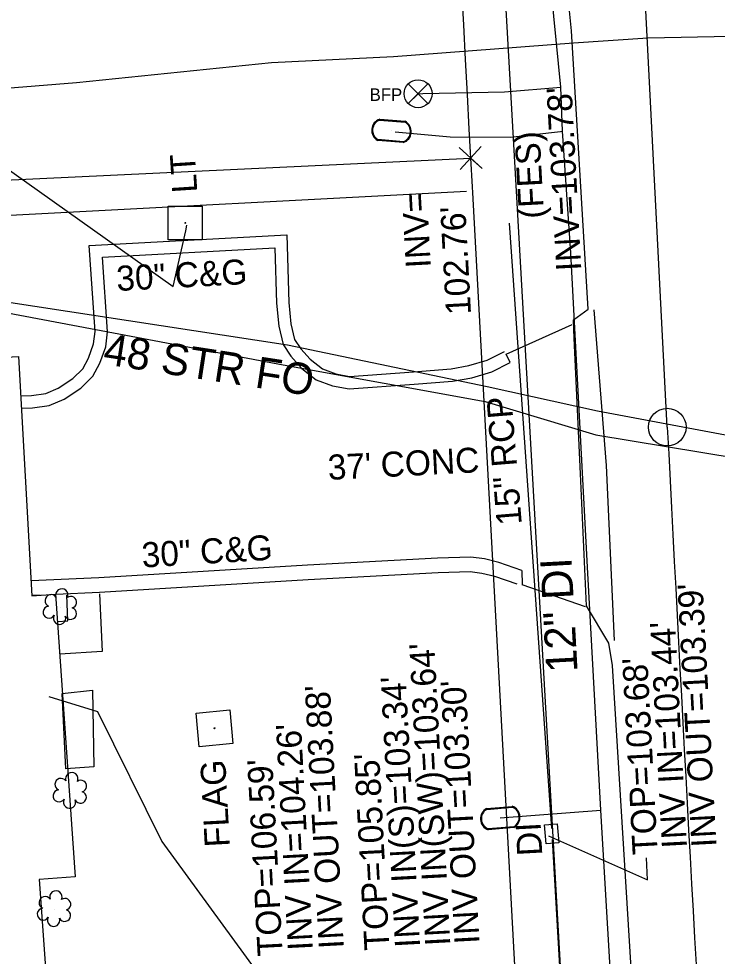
# Model space of a CAD drawing. Extents: x 2364404 to 2371833, y 798876 to 809754.
# Drawn here: x 2368825.7 to 2368937.1, y 801803.9 to 801953.6 of the extents above; entities that cross this region are included whole.
import ezdxf

# ---------------------------------------------------------------- set-up
doc = ezdxf.new("R2010")
doc.units = 0
for name, color, linetype in [('Exist Building', 7, 'Continuous'), ('Exist Horizontal Alignment Point', 7, 'Continuous'), ('Exist Other Culture Area Outline', 7, 'Continuous'), ('Exist Property Corner CELL', 7, 'Continuous'), ('Exist Property Line', 7, 'Continuous'), ('Exist Right of Way Line', 7, 'Continuous'), ('Exist Roads Curbs', 7, 'Continuous'), ('Exist Roads Curbs Text', 7, 'Continuous'), ('Exist Roads EOP', 7, 'Continuous'), ('Exist Roads EOP Other', 7, 'Continuous'), ('Exist Roads EOP Other Text', 7, 'Continuous'), ('Exist Roads EOT', 7, 'Continuous'), ('Exist Structure Minor Drop Inlet', 7, 'Continuous'), ('Exist Structure Minor Drop Inlet Leader', 7, 'Continuous'), ('Exist Structure Minor Drop Inlet Text', 7, 'Continuous'), ('Exist Structure Minor Drop Inlet Top Elevation', 7, 'Continuous'), ('Exist Structure Minor Pipes RCP 12 Inch', 7, 'Continuous'), ('Exist Structure Minor Pipes RCP 12 Inch Invert', 7, 'Continuous'), ('Exist Structure Minor Pipes RCP 15 Inch', 7, 'Continuous'), ('Exist Structure Minor Pipes RCP 15 Inch Invert', 7, 'Continuous'), ('Exist Structure Minor Pipes RCP 15 Inch Text', 7, 'Continuous'), ('Exist Structure Minor Pipes RCP 18 Inch', 7, 'Continuous'), ('Exist Structure Minor Pipes RCP 18 Inch Invert', 7, 'Continuous'), ('Exist Utilities Gas UG Line SUE LOS B', 7, 'Continuous'), ('Exist Utilities Other Pole With Base CELL', 7, 'Continuous'), ('Exist Utilities Other Pole With Base Text', 7, 'Continuous'), ('Exist Utilities Power UG Cable SUE LOS B', 7, 'Continuous'), ('Exist Utilities Sanitary Sewer UG Line', 7, 'Continuous'), ('Exist Utilities Telephone UG FO SUE LOS B', 7, 'Continuous'), ('Exist Utilities Telephone UG FO SUE LOS B Text', 7, 'Continuous'), ('Exist Utilities TV UG Cable SUE LOS B', 7, 'Continuous'), ('Exist Utilities Water Meter CELL', 7, 'Continuous'), ('Exist Utilities Water UG Line SUE LOS B', 7, 'Continuous'), ('Exist Utilities Water UG Line SUE LOS B Text', 7, 'Continuous'), ('Exist Utilities Water Valve CELL', 7, 'Continuous'), ('Exist Vegetation Hedge Row', 7, 'Continuous'), ('Exist Vegetation Shrub CELL', 7, 'Continuous'), ('Prop Horizontal Alignment', 7, 'Continuous')]:
    doc.layers.add(name, color=color, linetype=linetype)

msp = doc.modelspace()

# ---------------------------------------------------------------- linework, layer by layer
at = {"layer": 'Exist Building'}
msp.add_lwpolyline([(2368785.7, 801814.26), (2368783.42, 801862.23), (2368785.01, 801862.3), (2368783.06, 801897.37), (2368825.62, 801899.65), (2368827.76, 801861.44), (2368831.54, 801861.75), (2368834.65, 801816.6), (2368828.93, 801816.19), (2368831.4, 801781.26), (2368789.39, 801778.28), (2368786.82, 801814.33)], close=True, dxfattribs=at)
at = {"layer": 'Exist Horizontal Alignment Point'}
msp.add_circle((2368929.17, 801888.4), 3, dxfattribs=at)
at = {"layer": 'Exist Other Culture Area Outline'}
for points in [[(2368838.52, 801861.8), (2368838.94, 801852.57), (2368832.2, 801852.14)], [(2368831.84, 801857.38), (2368833.5, 801857.49), (2368833.33, 801861.59)]]:
    msp.add_lwpolyline(points, dxfattribs=at)
at = {"layer": 'Exist Property Corner CELL'}
msp.add_line((2368897.77, 801931.36), (2368897.77, 801931.36), dxfattribs=at)
msp.add_lwpolyline([(2368899.46, 801933.21), (2368896.09, 801929.51), (2368897.77, 801931.36), (2368899.62, 801929.68), (2368895.93, 801933.04)], dxfattribs=at)
at = {"layer": 'Exist Property Line'}
msp.add_line((2368690.22, 801921.51), (2368897.77, 801931.36), dxfattribs=at)
at = {"layer": 'Exist Right of Way Line'}
msp.add_line((2368898.13, 801924.87), (2368913.21, 801647.44), dxfattribs=at)
msp.add_arc((2479238.19, 807923.44), 110503, 182.7428156, 183.1117853, dxfattribs=at)
at = {"layer": 'Exist Roads Curbs'}
for points in [[(2368825.97, 801893.37), (2368827.7, 801893.44), (2368829.98, 801893.75), (2368831.96, 801894.61), (2368834.29, 801896.18), (2368835.88, 801897.72), (2368836.78, 801899.43), (2368837.6, 801901.68), (2368837.83, 801903.64), (2368836.89, 801917.39), (2368868.46, 801919.11), (2368868.75, 801908.29), (2368869.09, 801904.87), (2368869.69, 801902.41), (2368870.67, 801900.91), (2368872.17, 801899.22), (2368874.13, 801897.7), (2368876.26, 801896.89), (2368878.47, 801896.49), (2368888.64, 801897.25), (2368894.65, 801897.69), (2368897.49, 801898.21), (2368900.41, 801899.06), (2368903.21, 801900.46)], [(2368905.23, 801863.31), (2368901.65, 801864.53), (2368899.55, 801865.03), (2368897.7, 801865.27), (2368892.61, 801865.13), (2368871.86, 801864.04), (2368838.55, 801862.01), (2368831.55, 801861.67)], [(2368829.06, 801861.55), (2368827.76, 801861.49)]]:
    msp.add_lwpolyline(points, dxfattribs=at)
at = {"layer": 'Exist Roads EOP'}
for points in [[(2368920.42, 801850.34), (2368919.82, 801853.89), (2368916.29, 801859.87), (2368915.34, 801880.93), (2368914.3, 801902.61), (2368914.19, 801905.53), (2368916.55, 801907.21), (2368913.86, 801951.65), (2368908.94, 802001.19), (2368904.25, 802050.3), (2368900.67, 802099.58), (2368898.01, 802149.11), (2368895.46, 802199.1), (2368892.96, 802249.14), (2368891.79, 802298.89), (2368890.99, 802349.29), (2368890.49, 802399.82), (2368889.48, 802449.48), (2368889.03, 802463.04)], [(2368933.81, 801423.2), (2368929.99, 801481.4), (2368929.06, 801495.23), (2368927.73, 801519.29), (2368925.93, 801543.7), (2368922.31, 801599.58), (2368919.55, 801643.63), (2368917.51, 801643.38), (2368926.7, 801699.87), (2368926.38, 801742.77), (2368923.29, 801750.96), (2368919.46, 801755.12), (2368917.11, 801789.64), (2368920.79, 801791.82), (2368923.76, 801795.98), (2368920.42, 801850.34)]]:
    msp.add_lwpolyline(points, dxfattribs=at)
at = {"layer": 'Exist Roads EOP Other'}
for p, q in [((2368903.43, 801900.02), (2368913.97, 801904.78)), ((2368904.09, 801898.69), (2368903.43, 801900.02)), ((2368905.98, 801865.53), (2368905.99, 801863.19)), ((2368916.13, 801859.68), (2368905.99, 801863.19))]:
    msp.add_line(p, q, dxfattribs=at)
for points in [[(2368826.08, 801891.4), (2368827.87, 801891.47), (2368830.52, 801891.83), (2368832.91, 801892.87), (2368835.54, 801894.64), (2368837.49, 801896.52), (2368838.59, 801898.63), (2368839.54, 801901.22), (2368839.82, 801903.6), (2368839, 801915.53), (2368866.54, 801917.02), (2368866.77, 801908.17), (2368867.14, 801904.54), (2368867.85, 801901.61), (2368869.09, 801899.71), (2368870.82, 801897.77), (2368873.15, 801895.95), (2368875.72, 801894.98), (2368878.37, 801894.5), (2368888.79, 801895.28), (2368894.9, 801895.73), (2368897.95, 801896.29), (2368901.14, 801897.22), (2368904.09, 801898.69)], [(2368905.98, 801865.53), (2368902.3, 801866.79), (2368899.98, 801867.35), (2368897.82, 801867.63), (2368892.51, 801867.48), (2368871.73, 801866.38), (2368838.42, 801864.36), (2368827.63, 801863.83)]]:
    msp.add_lwpolyline(points, dxfattribs=at)
at = {"layer": 'Exist Roads EOT'}
msp.add_lwpolyline([(2368920.77, 801854.33), (2368919.48, 801882.28), (2368917.5, 801907.12)], dxfattribs=at)
at = {"layer": 'Exist Structure Minor Drop Inlet'}
msp.add_lwpolyline([(2368909.83, 801821.87), (2368909.59, 801824.91), (2368911.62, 801825.07), (2368911.86, 801822.03)], close=True, dxfattribs=at)
at = {"layer": 'Exist Structure Minor Drop Inlet Leader'}
msp.add_lwpolyline([(2368910.19, 801823.15), (2368926.04, 801816.11), (2368925.86, 801819.62)], dxfattribs=at)
at = {"layer": 'Exist Structure Minor Pipes RCP 12 Inch'}
msp.add_line((2368897.1, 801926), (2368769.03, 801919.26), dxfattribs=at)
at = {"layer": 'Exist Structure Minor Pipes RCP 15 Inch'}
msp.add_line((2368910.78, 801822.57), (2368912.18, 801798.19), dxfattribs=at)
at = {"layer": 'Exist Structure Minor Pipes RCP 18 Inch'}
msp.add_line((2368903.91, 801920.97), (2368910.68, 801824.31), dxfattribs=at)
at = {"layer": 'Exist Utilities Gas UG Line SUE LOS B'}
msp.add_lwpolyline([(2368794.36, 801897.05), (2368794.27, 801897.58), (2368793.21, 801914.6), (2368789.97, 801936.58), (2368797.21, 801940.37), (2368834.87, 801943.44), (2368865.99, 801946.59), (2368885.48, 801947.59), (2368914.2, 801949.74), (2368926.07, 801950.57), (2368939.34, 801950.82)], dxfattribs=at)
at = {"layer": 'Exist Utilities Other Pole With Base CELL'}
for p, q in [((2368852.24, 801921), (2368852.24, 801921)), ((2368856.91, 801840.31), (2368856.91, 801840.31))]:
    msp.add_line(p, q, dxfattribs=at)
for points in [[(2368849.52, 801923.7), (2368854.92, 801923.7), (2368854.92, 801918.3), (2368849.52, 801918.3), (2368849.52, 801923.7)], [(2368853.95, 801842.74), (2368859.33, 801843.24), (2368859.82, 801837.86), (2368854.45, 801837.37), (2368853.95, 801842.74)]]:
    msp.add_lwpolyline(points, dxfattribs=at)
for centre in [(2368852.24, 801921), (2368856.91, 801840.31)]:
    msp.add_circle(centre, 0.0707, dxfattribs=at)
at = {"layer": 'Exist Utilities Power UG Cable SUE LOS B'}
for points in [[(2368784.46, 801913.1), (2368795.04, 801925.1), (2368806.7, 801931.37), (2368820.45, 801932.03), (2368850.28, 801910.84), (2368852.31, 801919.74), (2368852.49, 801920.64)], [(2368784.46, 801913.1), (2368787.98, 801912.38), (2368793.33, 801910.93), (2368822.98, 801906.78), (2368867.85, 801898.33), (2368900.09, 801892.51), (2368917.79, 801887.18), (2368940.31, 801883.43), (2368952.56, 801882.69), (2368954.21, 801881.83)]]:
    msp.add_lwpolyline(points, dxfattribs=at)
at = {"layer": 'Exist Utilities Sanitary Sewer UG Line'}
msp.add_line((2368893.16, 802134.81), (2368919.14, 801678.07), dxfattribs=at)
at = {"layer": 'Exist Utilities Telephone UG FO SUE LOS B'}
msp.add_lwpolyline([(2368782.17, 801893.68), (2368781.38, 801908.34), (2368781.85, 801909.68), (2368788.07, 801914.46), (2368793.66, 801913.24), (2368822.98, 801908.52), (2368868.53, 801901.52), (2368900.41, 801894.87), (2368918.04, 801891.01), (2368940.19, 801886.86), (2368947.95, 801884.57), (2368952.36, 801875.26), (2368954.4, 801867.83), (2368956.88, 801819.14), (2368961.12, 801769.54), (2368966.12, 801719.17)], dxfattribs=at)
at = {"layer": 'Exist Utilities TV UG Cable SUE LOS B'}
msp.add_lwpolyline([(2368830.43, 801845.39), (2368838.21, 801842.99), (2368848.5, 801822.22), (2368865.66, 801798.68), (2368891.44, 801792.2), (2368903.8, 801784.37), (2368906.25, 801759.43), (2368906.43, 801743.07), (2368908.53, 801735.45), (2368909.98, 801734.41)], dxfattribs=at)
at = {"layer": 'Exist Utilities Water Meter CELL'}
for p, q in [((2368885.15, 801935.7), (2368885.15, 801935.7)), ((2368902.51, 801825.99), (2368902.51, 801825.99))]:
    msp.add_line(p, q, dxfattribs=at)
for points in [[(2368883.26, 801937.43), (2368887.32, 801937.08)], [(2368883.27, 801937.56), (2368887.33, 801937.22)], [(2368887.04, 801933.83), (2368882.95, 801934.18)], [(2368887.05, 801933.97), (2368882.97, 801934.31)], [(2368900.34, 801827.51), (2368904.4, 801827.85)], [(2368900.35, 801827.37), (2368904.41, 801827.72)], [(2368904.68, 801824.6), (2368900.59, 801824.26)], [(2368904.69, 801824.47), (2368900.6, 801824.12)]]:
    msp.add_lwpolyline(points, dxfattribs=at)
for centre, radius, start, end in [((2368883.85, 801935.8), 1.86, 108.3106, 241.112), ((2368883.86, 801935.8), 1.73, 110.4335, 238.9149), ((2368886.44, 801935.59), 1.86, 288.7809, 61.441), ((2368886.45, 801935.59), 1.73, 290.2598, 60.0054), ((2368901.21, 801825.87), 1.86, 118.0011, 250.8024), ((2368901.22, 801825.87), 1.73, 120.124, 248.6054), ((2368903.8, 801826.1), 1.86, 298.4714, 71.1314), ((2368903.81, 801826.1), 1.73, 299.9502, 69.6959)]:
    msp.add_arc(centre, radius, start, end, dxfattribs=at)
at = {"layer": 'Exist Utilities Water UG Line SUE LOS B'}
for points in [[(2368924.44, 801716.42), (2368921.71, 801766.79), (2368920.79, 801786.04), (2368920.04, 801802.02), (2368918.56, 801827.22), (2368916.45, 801866.03), (2368913.77, 801916.21), (2368912.42, 801935.63), (2368912.16, 801942.67), (2368909.97, 801965.42), (2368906.96, 802014.85), (2368905.2, 802066.26), (2368902.41, 802115.89), (2368900.95, 802146), (2368899.89, 802164.86), (2368897.96, 802213.34), (2368895.91, 802264.38), (2368893.33, 802314.26), (2368890.98, 802362.99), (2368888.4, 802422.05)], [(2368889.4, 801941.63), (2368890.14, 801941.68), (2368903.18, 801941.94), (2368912.16, 801942.67)], [(2368885.72, 801935.52), (2368885.72, 801935.52), (2368894.54, 801934.75), (2368904.11, 801934.69), (2368912.15, 801935.6), (2368912.42, 801935.63)], [(2368902.51, 801825.99), (2368918.56, 801827.22)]]:
    msp.add_lwpolyline(points, dxfattribs=at)
at = {"layer": 'Exist Utilities Water Valve CELL'}
msp.add_lwpolyline([(2368890.97, 801943.2), (2368887.82, 801940.05), (2368889.4, 801941.63), (2368890.97, 801940.05), (2368887.82, 801943.2)], dxfattribs=at)
msp.add_circle((2368889.4, 801941.63), 2.23, dxfattribs=at)
at = {"layer": 'Exist Vegetation Hedge Row'}
msp.add_lwpolyline([(2368837.4, 801846.4), (2368837.61, 801834.16), (2368833.19, 801833.84), (2368832.59, 801845.88), (2368837.4, 801846.4)], dxfattribs=at)
at = {"layer": 'Exist Vegetation Shrub CELL'}
for p, q in [((2368832.29, 801859.56), (2368832.29, 801859.56)), ((2368833.88, 801830.22), (2368833.88, 801830.22)), ((2368831.35, 801811.34), (2368831.35, 801811.34))]:
    msp.add_line(p, q, dxfattribs=at)
for centre, radius, start, end in [((2368830.81, 801860.69), 0.968, 35.8908, 245.4216), ((2368832.52, 801861.6), 0.99, 334.8391, 200.4717), ((2368833.96, 801860.43), 0.929, 284.4567, 126.0861), ((2368830.49, 801858.86), 0.955, 95.1099, 327.9534), ((2368833.93, 801858.63), 0.937, 204.9913, 73.4601), ((2368832.16, 801857.88), 0.984, 151.2797, 21.387), ((2368834.11, 801832.26), 0.99, 334.8391, 200.4717), ((2368832.39, 801831.34), 0.968, 35.8908, 245.4216), ((2368835.55, 801831.09), 0.929, 284.4567, 126.0861), ((2368832.08, 801829.51), 0.955, 95.1099, 327.9534), ((2368833.75, 801828.53), 0.984, 151.2797, 21.387), ((2368835.51, 801829.29), 0.937, 204.9913, 73.4601), ((2368831.58, 801813.38), 0.99, 334.8391, 200.4717), ((2368829.87, 801812.47), 0.968, 35.8908, 245.4216), ((2368833.02, 801812.21), 0.929, 284.4567, 126.0861), ((2368829.55, 801810.64), 0.955, 95.1099, 327.9534), ((2368832.99, 801810.41), 0.937, 204.9913, 73.4601), ((2368831.22, 801809.66), 0.984, 151.2797, 21.387)]:
    msp.add_arc(centre, radius, start, end, dxfattribs=at)
at = {"layer": 'Prop Horizontal Alignment'}
msp.add_line((2368929.17, 801888.4), (2368900.73, 802442.14), dxfattribs=at)
msp.add_arc((2388902.84, 802914.38), 20000, 182.940485, 183.728337, dxfattribs=at)

# ---------------------------------------------------------------- texts
at = {"layer": 'Exist Roads Curbs Text'}
for rotation, p in [(3.1105, (2368841.33, 801910.12)), (3.4802, (2368845.39, 801865.96))]:
    msp.add_text('30" C&G', height=4, rotation=rotation, dxfattribs=at).set_placement(p)
at = {"layer": 'Exist Roads EOP Other Text'}
msp.add_text("37' CONC", height=4, rotation=2.9266, dxfattribs=at).set_placement((2368875.08, 801879.96))
at = {"layer": 'Exist Structure Minor Drop Inlet Text'}
msp.add_text('DI', height=4, rotation=93.0566, dxfattribs=at).set_placement((2368909.23, 801820.04))
at = {"layer": 'Exist Structure Minor Drop Inlet Top Elevation'}
for s, p in [("TOP=103.68'", (2368927.65, 801820.24)), ("TOP=106.59'", (2368867.79, 801804.05)), ("TOP=105.85'", (2368884.84, 801804.97))]:
    msp.add_text(s, height=4, rotation=93.0566, dxfattribs=at).set_placement(p)
at = {"layer": 'Exist Structure Minor Pipes RCP 12 Inch Invert'}
for s, p in [('INV=', (2368891.44, 801913.89)), ("102.76'", (2368897.85, 801906.41))]:
    msp.add_text(s, height=4, rotation=93.0566, dxfattribs=at).set_placement(p)
at = {"layer": 'Exist Structure Minor Pipes RCP 15 Inch Invert'}
for s, p in [("INV IN=103.44'", (2368932.33, 801821.25)), ("INV IN(SW)=103.64'", (2368894.55, 801805.66)), ("INV IN(S)=103.34'", (2368889.72, 801805.4)), ("INV OUT=103.88'", (2368877.55, 801805.2)), ("INV OUT=103.30'", (2368899.21, 801805.96)), ("INV IN=104.26'", (2368872.62, 801804.94))]:
    msp.add_text(s, height=4, rotation=93.0566, dxfattribs=at).set_placement(p)
at = {"layer": 'Exist Structure Minor Pipes RCP 15 Inch Text'}
msp.add_text('15" RCP', height=4, rotation=94.68, dxfattribs=at).set_placement((2368905.96, 801872.89))
at = {"layer": 'Exist Structure Minor Pipes RCP 18 Inch Invert'}
for s, p in [("INV=103.78'", (2368915.46, 801913.42)), ('(FES)', (2368909.51, 801921.77)), ("INV OUT=103.39'", (2368937.04, 801821.41))]:
    msp.add_text(s, height=4, rotation=93.0566, dxfattribs=at).set_placement(p)
at = {"layer": 'Exist Utilities Other Pole With Base Text'}
for s, rotation, p in [('LT', 93.7283, (2368854.16, 801925.91)), ('FLAG', 93.0566, (2368859.35, 801821.44))]:
    msp.add_text(s, height=4, rotation=rotation, dxfattribs=at).set_placement(p)
at = {"layer": 'Exist Utilities Telephone UG FO SUE LOS B Text'}
msp.add_text('48 STR FO', height=5, rotation=351.2614, dxfattribs=at).set_placement((2368838.95, 801898.48))
at = {"layer": 'Exist Utilities Water UG Line SUE LOS B Text'}
msp.add_text('BFP', height=2, dxfattribs=at).set_placement((2368881.66, 801940.48))
msp.add_text('12" DI', height=5, rotation=93.1045, dxfattribs=at).set_placement((2368914.86, 801849.34))

doc.saveas('drawing.dxf')
